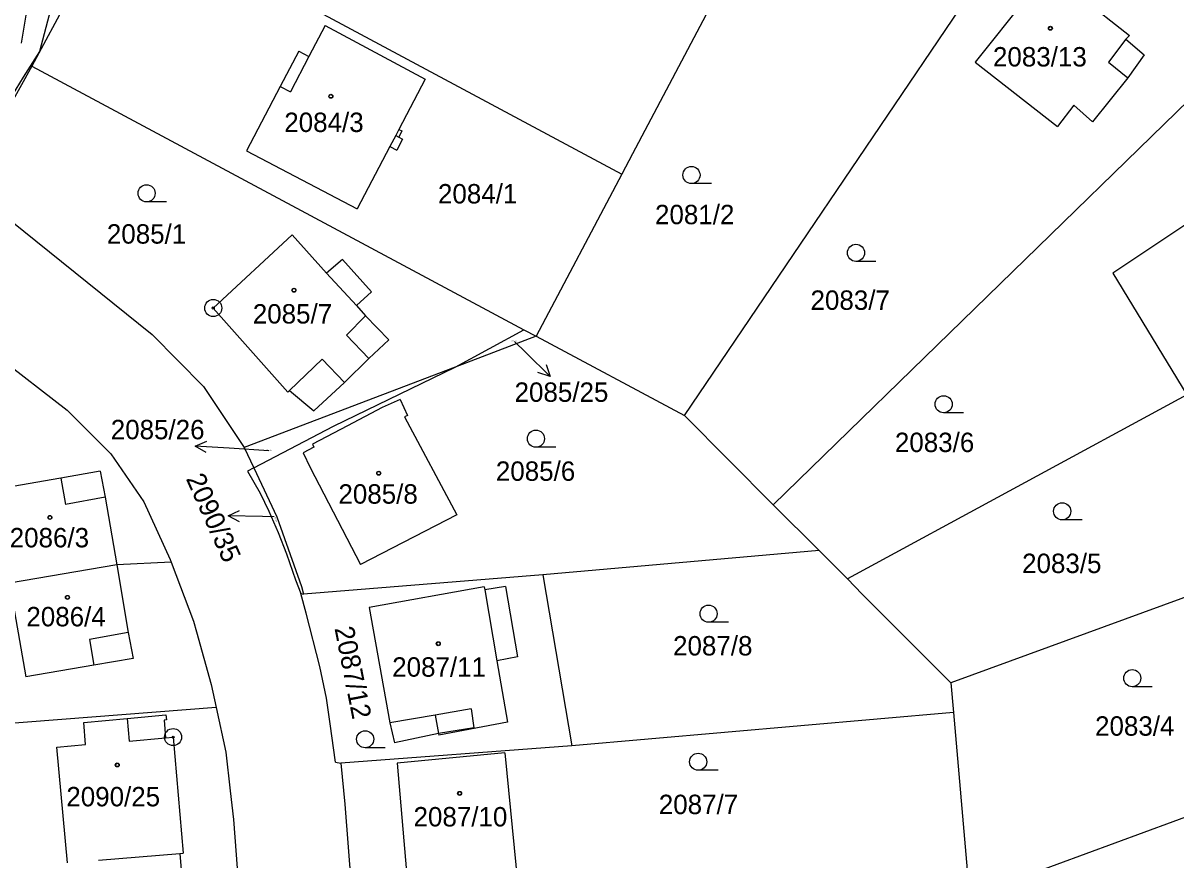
# Model space of a CAD drawing. Extents: x -593183 to -588034, y -1130415 to -1124994.
# Drawn here: x -590436.7 to -590335.7, y -1128322.5 to -1128249.2 of the extents above; entities that cross this region are included whole.
import ezdxf

# ---------------------------------------------------------------- set-up
doc = ezdxf.new("R2010")
doc.units = 0
for name, color, linetype in [('Vrstva 1', 7, 'Continuous'), ('Vrstva 16', 7, 'Continuous'), ('Vrstva 18', 7, 'Continuous'), ('Vrstva 19', 7, 'Continuous'), ('Vrstva 24', 7, 'Continuous'), ('Vrstva 25', 7, 'Continuous'), ('Vrstva 27', 7, 'Continuous'), ('Vrstva 4', 7, 'Continuous')]:
    doc.layers.add(name, color=color, linetype=linetype)

msp = doc.modelspace()

# ---------------------------------------------------------------- linework, layer by layer
at = {"layer": 'Vrstva 1'}
for p, q in [((-590378.8, -1128283.61), (-590347.85, -1128237.9)), ((-590428.2, -1128238.62), (-590435.95, -1128253)), ((-590374.9, -1128244.68), (-590383.34, -1128260.67)), ((-590346.98, -1128244.65), (-590353.32, -1128252.66)), ((-590346.98, -1128244.65), (-590339.8, -1128250.33)), ((-590412.08, -1128247.58), (-590384.28, -1128262.45)), ((-590410.27, -1128249.45), (-590411.68, -1128252.15)), ((-590410.27, -1128249.45), (-590401.5, -1128254.15)), ((-590339.8, -1128250.33), (-590340.12, -1128250.63)), ((-590340.12, -1128250.63), (-590338.53, -1128252.02)), ((-590412.57, -1128251.68), (-590414.2, -1128254.79)), ((-590412.57, -1128251.68), (-590411.68, -1128252.15)), ((-590353.32, -1128252.66), (-590346.11, -1128258.28)), ((-590338.53, -1128252.02), (-590339.96, -1128254.01)), ((-590435.95, -1128253), (-590439.31, -1128259.05)), ((-590435.95, -1128253), (-590392.85, -1128276.09)), ((-590371.01, -1128291.42), (-590331.4, -1128252.83)), ((-590401.5, -1128254.15), (-590403.8, -1128258.54)), ((-590339.96, -1128254.01), (-590343.04, -1128257.89)), ((-590414.2, -1128254.79), (-590417.15, -1128260.42)), ((-590344.68, -1128256.42), (-590346.11, -1128258.28)), ((-590344.68, -1128256.42), (-590343.04, -1128257.89)), ((-590403.54, -1128258.68), (-590403.82, -1128259.21)), ((-590403.8, -1128258.54), (-590403.54, -1128258.68)), ((-590403.48, -1128259.39), (-590403.99, -1128260.37)), ((-590403.82, -1128259.21), (-590403.48, -1128259.39)), ((-590417.15, -1128260.42), (-590407.46, -1128265.51)), ((-590404.59, -1128260.05), (-590407.46, -1128265.51)), ((-590404.59, -1128260.05), (-590403.99, -1128260.37)), ((-590383.34, -1128260.67), (-590384.28, -1128262.45)), ((-590325.04, -1128260.28), (-590341.28, -1128271.13)), ((-590384.28, -1128262.45), (-590391.78, -1128276.66)), ((-590437.85, -1128266.49), (-590425.4, -1128276.5)), ((-590413.16, -1128267.78), (-590420.06, -1128274.19)), ((-590413.16, -1128267.78), (-590410.13, -1128271.15)), ((-590408.74, -1128269.94), (-590410.13, -1128271.15)), ((-590408.74, -1128269.94), (-590406.2, -1128272.76)), ((-590341.28, -1128271.13), (-590334.8, -1128281.81)), ((-590446.62, -1128272.54), (-590432.85, -1128283.13)), ((-590406.2, -1128272.76), (-590407.53, -1128273.98)), ((-590420.06, -1128274.19), (-590413.52, -1128281.57)), ((-590407.53, -1128273.98), (-590406.72, -1128274.87)), ((-590406.72, -1128274.87), (-590404.69, -1128276.97)), ((-590425.4, -1128276.5), (-590420.92, -1128281.06)), ((-590398.86, -1128279.36), (-590392.85, -1128276.09)), ((-590391.78, -1128276.66), (-590398.86, -1128279.36)), ((-590392.85, -1128276.09), (-590391.78, -1128276.66)), ((-590391.78, -1128276.66), (-590378.8, -1128283.61)), ((-590404.69, -1128276.97), (-590406.43, -1128278.62)), ((-590406.43, -1128278.62), (-590408.58, -1128280.73)), ((-590398.86, -1128279.36), (-590417.36, -1128286.41)), ((-590408.58, -1128280.73), (-590411.26, -1128283.2)), ((-590420.92, -1128281.06), (-590417.36, -1128286.41)), ((-590413.39, -1128281.41), (-590413.52, -1128281.57)), ((-590413.39, -1128281.41), (-590411.26, -1128283.2)), ((-590334.8, -1128281.81), (-590364.52, -1128297.93)), ((-590405.26, -1128282.92), (-590408.3, -1128284.5)), ((-590403.7, -1128282.22), (-590405.26, -1128282.92)), ((-590403.7, -1128282.22), (-590403.06, -1128283.6)), ((-590432.85, -1128283.13), (-590429.02, -1128286.97)), ((-590403.06, -1128283.6), (-590403.3, -1128283.73)), ((-590403.3, -1128283.73), (-590398.72, -1128292.31)), ((-590378.8, -1128283.61), (-590371.01, -1128291.42)), ((-590408.3, -1128284.5), (-590411.37, -1128286.13)), ((-590429.02, -1128286.97), (-590426.15, -1128291.16)), ((-590417.36, -1128286.41), (-590416.52, -1128288.18)), ((-590411.24, -1128286.39), (-590412.18, -1128286.89)), ((-590412.18, -1128286.89), (-590411.57, -1128288.16)), ((-590411.37, -1128286.13), (-590411.24, -1128286.39)), ((-590429.96, -1128288.47), (-590433.42, -1128289.1)), ((-590429.96, -1128288.47), (-590429.54, -1128290.76)), ((-590416.52, -1128288.18), (-590417.06, -1128288.47)), ((-590417.06, -1128288.47), (-590415.95, -1128290.41)), ((-590416.52, -1128288.18), (-590414.49, -1128292.49)), ((-590411.57, -1128288.16), (-590407.16, -1128296.66)), ((-590433.42, -1128289.1), (-590439.34, -1128290.12)), ((-590429.54, -1128290.76), (-590428.52, -1128296.68)), ((-590415.95, -1128290.41), (-590415.2, -1128291.99)), ((-590426.15, -1128291.16), (-590423.85, -1128296.23)), ((-590415.2, -1128291.99), (-590414.38, -1128293.86)), ((-590371.01, -1128291.42), (-590367, -1128295.43)), ((-590414.49, -1128292.49), (-590412.32, -1128298.6)), ((-590398.72, -1128292.31), (-590407.16, -1128296.66)), ((-590414.38, -1128293.86), (-590413.65, -1128295.72)), ((-590413.65, -1128295.72), (-590412.85, -1128298)), ((-590367, -1128295.43), (-590391.21, -1128297.58)), ((-590367, -1128295.43), (-590364.52, -1128297.93)), ((-590428.52, -1128296.68), (-590437.91, -1128298.3)), ((-590423.76, -1128296.47), (-590428.52, -1128296.68)), ((-590428.52, -1128296.68), (-590427.51, -1128302.61)), ((-590423.85, -1128296.23), (-590423.76, -1128296.47)), ((-590423.76, -1128296.47), (-590421.79, -1128301.64)), ((-590327.11, -1128296.68), (-590355.45, -1128307.03)), ((-590412.85, -1128298), (-590412.4, -1128299.21)), ((-590391.21, -1128297.58), (-590412.15, -1128299.26)), ((-590391.21, -1128297.58), (-590388.67, -1128312.54)), ((-590364.52, -1128297.93), (-590363.22, -1128299.25)), ((-590437.91, -1128298.3), (-590436.47, -1128306.49)), ((-590412.32, -1128298.6), (-590412.15, -1128299.26)), ((-590396.33, -1128298.61), (-590406.41, -1128300.42)), ((-590396.33, -1128298.61), (-590396.27, -1128298.87)), ((-590394.46, -1128298.59), (-590396.27, -1128298.87)), ((-590394.46, -1128298.59), (-590393.42, -1128304.76)), ((-590411.92, -1128300.92), (-590412.4, -1128299.21)), ((-590412.4, -1128299.21), (-590412.15, -1128299.26)), ((-590363.22, -1128299.25), (-590355.45, -1128307.03)), ((-590410.74, -1128305.6), (-590411.92, -1128300.92)), ((-590406.41, -1128300.42), (-590404.61, -1128310.53)), ((-590421.79, -1128301.64), (-590421.54, -1128302.55)), ((-590427.51, -1128302.61), (-590427.08, -1128304.89)), ((-590421.54, -1128302.55), (-590420.24, -1128307.17)), ((-590427.08, -1128304.89), (-590430.53, -1128305.49)), ((-590393.42, -1128304.76), (-590395.21, -1128305.1)), ((-590395.21, -1128305.1), (-590394.3, -1128310.46)), ((-590430.53, -1128305.49), (-590436.47, -1128306.49)), ((-590410.15, -1128308.37), (-590410.74, -1128305.6)), ((-590420.24, -1128307.17), (-590419.8, -1128309.19)), ((-590355.45, -1128307.03), (-590355.23, -1128309.62)), ((-590419.8, -1128309.19), (-590468.55, -1128312.94)), ((-590419.8, -1128309.19), (-590418.95, -1128313.1)), ((-590409.81, -1128310.61), (-590410.15, -1128308.37)), ((-590431.41, -1128310.49), (-590427.61, -1128310.14)), ((-590427.61, -1128310.14), (-590424.21, -1128309.83)), ((-590424.17, -1128310.27), (-590424.37, -1128310.29)), ((-590424.21, -1128309.83), (-590424.17, -1128310.27)), ((-590355.23, -1128309.62), (-590388.67, -1128312.54)), ((-590355.23, -1128309.62), (-590353.98, -1128324.09)), ((-590431.24, -1128312.43), (-590431.41, -1128310.49)), ((-590424.37, -1128310.29), (-590424.23, -1128311.84)), ((-590409.36, -1128313.98), (-590409.81, -1128310.61)), ((-590404.61, -1128310.53), (-590404.2, -1128312.29)), ((-590394.3, -1128310.46), (-590400.29, -1128311.62)), ((-590424.23, -1128311.84), (-590423.58, -1128311.78)), ((-590423.58, -1128311.78), (-590422.7, -1128321.96)), ((-590400.33, -1128311.47), (-590404.2, -1128312.29)), ((-590400.33, -1128311.47), (-590400.29, -1128311.62)), ((-590433.77, -1128312.67), (-590431.24, -1128312.43)), ((-590432.84, -1128322.79), (-590433.77, -1128312.67)), ((-590418.95, -1128313.1), (-590418.57, -1128316.49)), ((-590388.67, -1128312.54), (-590408.88, -1128314.07)), ((-590394.53, -1128313.17), (-590403.96, -1128314.06)), ((-590394.53, -1128313.17), (-590393.39, -1128324.74)), ((-590409.36, -1128313.98), (-590408.88, -1128314.07)), ((-590408.88, -1128314.07), (-590408.53, -1128317.67)), ((-590403.96, -1128314.06), (-590403.14, -1128323.58)), ((-590320.74, -1128313.56), (-590353.75, -1128325.72)), ((-590418.57, -1128316.49), (-590418.28, -1128319.01)), ((-590408.53, -1128317.67), (-590407.69, -1128328.59)), ((-590418.28, -1128319.01), (-590417.65, -1128327.65)), ((-590430.1, -1128322.57), (-590423, -1128321.98)), ((-590423, -1128321.98), (-590422.7, -1128321.96)), ((-590423, -1128321.98), (-590422.71, -1128325.53))]:
    msp.add_line(p, q, dxfattribs=at)
msp.add_lwpolyline([(-590416.52, -1128288.18), (-590409.52, -1128284.53), (-590398.86, -1128279.36)], dxfattribs=at)
at = {"layer": 'Vrstva 16'}
for p, q in [((-590393.69, -1128277.11), (-590392.69, -1128278.08)), ((-590415.19, -1128286.7), (-590418.66, -1128286.48)), ((-590414.73, -1128292.48), (-590415.76, -1128292.46))]:
    msp.add_line(p, q, dxfattribs=at)
at = {"layer": 'Vrstva 24'}
for centre, radius in [((-590420.06, -1128274.19), 0.75), ((-590420.06, -1128274.19), 0.0903), ((-590423.58, -1128311.78), 0.75), ((-590423.58, -1128311.78), 0.0903)]:
    msp.add_circle(centre, radius, dxfattribs=at)
at = {"layer": 'Vrstva 25'}
for p, q in [((-590376.43, -1128263.29), (-590378.18, -1128263.29)), ((-590424.15, -1128264.89), (-590425.9, -1128264.89)), ((-590362.02, -1128270.11), (-590363.77, -1128270.11)), ((-590392.69, -1128278.08), (-590390.55, -1128280.18)), ((-590354.34, -1128283.37), (-590356.09, -1128283.37)), ((-590418.66, -1128286.48), (-590421.65, -1128286.29)), ((-590390.05, -1128286.39), (-590391.8, -1128286.39)), ((-590415.76, -1128292.46), (-590418.76, -1128292.4)), ((-590343.96, -1128292.75), (-590345.71, -1128292.75)), ((-590374.93, -1128301.72), (-590376.68, -1128301.72)), ((-590337.82, -1128307.37), (-590339.57, -1128307.37)), ((-590405.01, -1128312.72), (-590406.76, -1128312.72)), ((-590375.84, -1128314.69), (-590377.59, -1128314.69))]:
    msp.add_line(p, q, dxfattribs=at)
for points in [[(-590390.91, -1128279.13), (-590390.55, -1128280.18), (-590391.62, -1128279.84)], [(-590420.69, -1128286.85), (-590421.65, -1128286.29), (-590420.62, -1128285.86)], [(-590417.77, -1128292.92), (-590418.76, -1128292.4), (-590417.75, -1128291.92)]]:
    msp.add_lwpolyline(points, dxfattribs=at)
for centre, radius in [((-590346.74, -1128249.68), 0.175), ((-590346.74, -1128249.68), 0.15), ((-590409.76, -1128255.64), 0.175), ((-590409.76, -1128255.64), 0.15), ((-590378.18, -1128262.54), 0.75), ((-590425.9, -1128264.14), 0.75), ((-590363.77, -1128269.36), 0.75), ((-590412.99, -1128272.63), 0.175), ((-590412.99, -1128272.63), 0.15), ((-590356.09, -1128282.62), 0.75), ((-590391.8, -1128285.64), 0.75), ((-590405.57, -1128288.66), 0.175), ((-590405.57, -1128288.66), 0.15), ((-590345.71, -1128292), 0.75), ((-590434.37, -1128292.54), 0.175), ((-590434.37, -1128292.54), 0.15), ((-590432.83, -1128299.54), 0.175), ((-590432.83, -1128299.54), 0.15), ((-590376.68, -1128300.97), 0.75), ((-590400.35, -1128303.6), 0.175), ((-590400.35, -1128303.6), 0.15), ((-590339.57, -1128306.62), 0.75), ((-590406.76, -1128311.97), 0.75), ((-590377.59, -1128313.94), 0.75), ((-590428.47, -1128314.22), 0.175), ((-590428.47, -1128314.22), 0.15), ((-590398.48, -1128316.71), 0.175), ((-590398.48, -1128316.71), 0.15)]:
    msp.add_circle(centre, radius, dxfattribs=at)
at = {"layer": 'Vrstva 27'}
for p, q in [((-590436.87, -1128251), (-590436.29, -1128247.66)), ((-590434.33, -1128248.08), (-590435.27, -1128251.73)), ((-590435.27, -1128251.73), (-590436.7, -1128253.97)), ((-590436.7, -1128253.97), (-590443.3, -1128264.65))]:
    msp.add_line(p, q, dxfattribs=at)
at = {"layer": 'Vrstva 4'}
for p, q in [((-590340.12, -1128250.63), (-590341.65, -1128252.66)), ((-590411.68, -1128252.15), (-590413.31, -1128255.25)), ((-590341.65, -1128252.66), (-590339.96, -1128254.01)), ((-590414.2, -1128254.79), (-590413.31, -1128255.25)), ((-590403.8, -1128258.54), (-590404.08, -1128259.07)), ((-590404.08, -1128259.07), (-590404.59, -1128260.05)), ((-590404.08, -1128259.07), (-590403.82, -1128259.21)), ((-590410.13, -1128271.15), (-590407.53, -1128273.98)), ((-590406.72, -1128274.87), (-590408.38, -1128276.57)), ((-590408.38, -1128276.57), (-590406.43, -1128278.62)), ((-590410.51, -1128278.67), (-590413.39, -1128281.41)), ((-590410.51, -1128278.67), (-590408.58, -1128280.73)), ((-590433.42, -1128289.1), (-590433.01, -1128291.39)), ((-590429.54, -1128290.76), (-590433.01, -1128291.39)), ((-590396.27, -1128298.87), (-590395.21, -1128305.1)), ((-590427.51, -1128302.61), (-590430.89, -1128303.23)), ((-590430.89, -1128303.23), (-590430.53, -1128305.49)), ((-590427.61, -1128310.14), (-590427.43, -1128312.13)), ((-590400.64, -1128309.87), (-590404.61, -1128310.53)), ((-590397.47, -1128309.32), (-590400.64, -1128309.87)), ((-590400.64, -1128309.87), (-590400.33, -1128311.47)), ((-590397.47, -1128309.32), (-590397.25, -1128310.97)), ((-590397.25, -1128310.97), (-590400.33, -1128311.47)), ((-590427.43, -1128312.13), (-590424.23, -1128311.84))]:
    msp.add_line(p, q, dxfattribs=at)

# ---------------------------------------------------------------- texts
at = {"layer": 'Vrstva 16'}
for s, p in [('2085/25', (-590393.67, -1128282.41)), ('2085/26', (-590429.04, -1128285.69))]:
    msp.add_text(s, height=1.7, dxfattribs=at).set_placement(p)
msp.add_text('2090/35', height=1.7, rotation=294.1576, dxfattribs=at).set_placement((-590422.48, -1128289.14))
at = {"layer": 'Vrstva 18'}
for s, height, p in [('2084/1', 1.7, (-590400.38, -1128265.03)), ('2081/2', 1.7, (-590381.37, -1128266.85)), ('2085/1', 1.7, (-590429.38, -1128268.55)), ('2083/7', 1.7, (-590367.75, -1128274.35)), ('2085/25', 0.1, (-590393.96, -1128277.11)), ('2083/6', 1.7, (-590360.36, -1128286.81)), ('2085/26', 0.1, (-590415.45, -1128286.7)), ('2085/6', 1.7, (-590395.31, -1128289.33)), ('2083/5', 1.7, (-590349.22, -1128297.41)), ('2087/8', 1.7, (-590379.79, -1128304.63)), ('2083/4', 1.7, (-590342.83, -1128311.66)), ('2087/7', 1.7, (-590381.04, -1128318.53))]:
    msp.add_text(s, height=height, dxfattribs=at).set_placement(p)
for s, height, rotation, p in [('2090/35', 0.1, 292.3286, (-590414.73, -1128292.48)), ('2087/12', 1.7, 281.2107, (-590409.45, -1128302.25))]:
    msp.add_text(s, height=height, rotation=rotation, dxfattribs=at).set_placement(p)
at = {"layer": 'Vrstva 19'}
for s, p in [('2083/13', (-590351.77, -1128253.03)), ('2084/3', (-590413.84, -1128258.77)), ('2085/7', (-590416.6, -1128275.55)), ('2085/8', (-590409.1, -1128291.33)), ('2086/3', (-590437.89, -1128295.16)), ('2086/4', (-590436.43, -1128302.08)), ('2087/11', (-590404.39, -1128306.49)), ('2090/25', (-590432.93, -1128317.85)), ('2087/10', (-590402.52, -1128319.61))]:
    msp.add_text(s, height=1.7, dxfattribs=at).set_placement(p)

doc.saveas('drawing.dxf')
